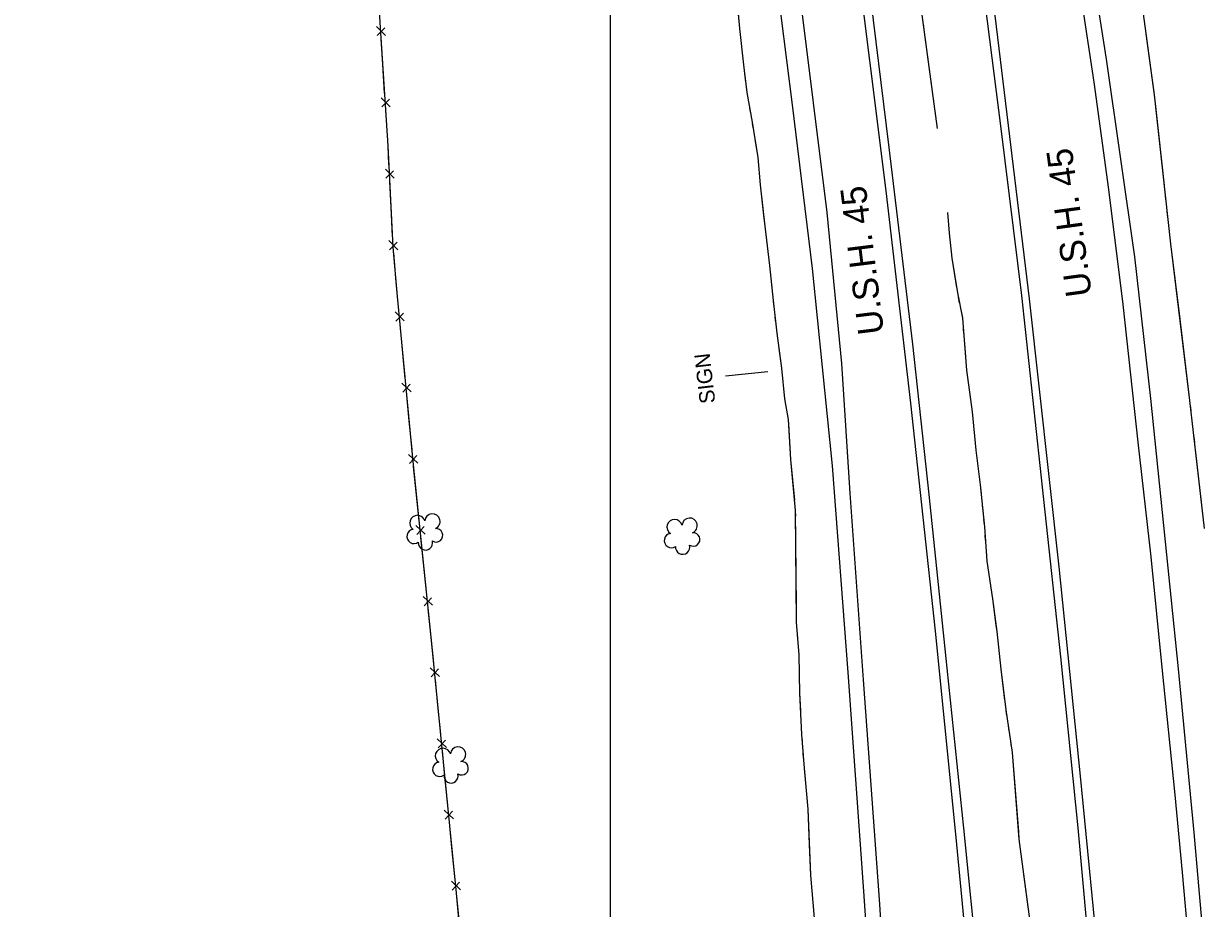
# Model space of a CAD drawing. Extents: x 353423 to 364002, y 127000 to 201942.
# Drawn here: x 359772.5 to 360230.9, y 160581 to 160923.7 of the extents above; entities that cross this region are included whole.
import ezdxf

# ---------------------------------------------------------------- set-up
doc = ezdxf.new("R2010")
doc.units = 0
for name, color, linetype in [('E_DTM_SlopeBottom', 7, 'Continuous'), ('E_DTM_SlopeTop', 7, 'Continuous'), ('E_FEN_Generic', 7, 'Continuous'), ('E_LAND_BrushLine', 7, 'Continuous'), ('E_LAND_TreeLine', 7, 'Continuous'), ('E_RW_IP', 7, 'Continuous'), ('E_STRUCT_WingWall', 7, 'Continuous')]:
    doc.layers.add(name, color=color, linetype=linetype)

msp = doc.modelspace()

# ---------------------------------------------------------------- linework, layer by layer
at = {"layer": 'E_DTM_SlopeBottom'}
for p, q in [((359912.68, 160919.16), (359909.23, 160922.64)), ((359909.46, 160919.12), (359912.42, 160922.1)), ((359914.48, 160891.52), (359911.02, 160895)), ((359911.25, 160891.48), (359914.22, 160894.46)), ((359916.09, 160863.85), (359912.69, 160867.38)), ((359912.87, 160863.85), (359915.88, 160866.79)), ((359917.49, 160836.18), (359914.09, 160839.71)), ((359914.26, 160836.19), (359917.27, 160839.12)), ((359920.01, 160808.68), (359916.46, 160812.05)), ((359916.79, 160808.54), (359919.67, 160811.61)), ((359922.63, 160781.1), (359919.08, 160784.48)), ((359919.41, 160780.97), (359922.28, 160784.03)), ((359925.25, 160753.53), (359921.69, 160756.9)), ((359922.03, 160753.39), (359924.9, 160756.46)), ((359928.08, 160725.99), (359924.5, 160729.34)), ((359924.86, 160725.83), (359927.71, 160728.92)), ((359930.9, 160698.43), (359927.32, 160701.78)), ((359927.68, 160698.27), (359930.54, 160701.36)), ((359933.66, 160670.87), (359930.1, 160674.23)), ((359930.44, 160670.72), (359933.31, 160673.8)), ((359936.37, 160643.3), (359932.81, 160646.67)), ((359933.15, 160643.15), (359936.02, 160646.23)), ((359939.08, 160615.74), (359935.52, 160619.1)), ((359935.86, 160615.59), (359938.73, 160618.67)), ((359941.82, 160588.18), (359938.25, 160591.54)), ((359938.6, 160588.03), (359941.46, 160591.1))]:
    msp.add_line(p, q, dxfattribs=at)
for points in [[(359945.26, 160536.06), (359937.62, 160612.95), (359930.43, 160686.07), (359923.46, 160754.08), (359917.39, 160818.01), (359915.71, 160837.17), (359913.73, 160876.36), (359910.62, 160924.15), (359908.35, 160969.1), (359905.83, 160996.93), (359900.18, 161103.49), (359898.38, 161134.18), (359895.53, 161172.6), (359890.69, 161199.33), (359881.71, 161253.65), (359873.21, 161296.1), (359850.17, 161414.58), (359835.53, 161494.79), (359821.42, 161568.92), (359805.37, 161660.77), (359790.95, 161737.5), (359778.41, 161805.21), (359772.5, 161837.94)], [(359911.67, 160908.02), (359911.03, 160917.9)], [(359912.4, 160896.79), (359911.67, 160908.02)], [(359913.47, 160880.38), (359912.83, 160890.26)], [(359914.09, 160869.14), (359913.73, 160876.36), (359913.47, 160880.38)], [(359914.92, 160852.72), (359914.42, 160862.61)], [(359915.49, 160841.48), (359914.92, 160852.72)], [(359916.77, 160825.09), (359915.9, 160834.95)], [(359917.78, 160813.88), (359917.39, 160818.01), (359916.77, 160825.09)], [(359919.34, 160797.51), (359918.4, 160807.36)], [(359920.4, 160786.31), (359919.34, 160797.51)], [(359921.95, 160769.94), (359921.02, 160779.79)], [(359923.02, 160758.73), (359921.95, 160769.94)], [(359924.66, 160742.37), (359923.65, 160752.22)], [(359925.81, 160731.17), (359924.66, 160742.37)], [(359927.48, 160714.82), (359926.48, 160724.67)], [(359928.63, 160703.62), (359927.48, 160714.82)], [(359930.31, 160687.26), (359929.3, 160697.11)], [(359931.42, 160676.06), (359930.43, 160686.07), (359930.31, 160687.26)], [(359933.03, 160659.7), (359932.06, 160669.55)], [(359934.13, 160648.5), (359933.03, 160659.7)], [(359935.73, 160632.13), (359934.77, 160641.99)], [(359936.84, 160620.93), (359935.73, 160632.13)], [(359938.45, 160604.57), (359937.62, 160612.95), (359937.48, 160614.42)], [(359939.57, 160593.37), (359938.45, 160604.57)], [(359941.19, 160577.01), (359940.21, 160586.86)]]:
    msp.add_lwpolyline(points, dxfattribs=at)
at = {"layer": 'E_DTM_SlopeTop'}
for points in [[(360029.33, 161839.01), (360044.77, 161764.64), (360049.31, 161742.22), (360074.79, 161609.64), (360086.42, 161548.32), (360096.18, 161494.1), (360105.28, 161442.2), (360113.24, 161394.39), (360123.05, 161336.4), (360133.54, 161271.64), (360143.67, 161212.65), (360154.23, 161150.42), (360163.55, 161093.55), (360174.03, 161028.69), (360182.79, 160969.35), (360192.05, 160909.93), (360203.01, 160833.39), (360209.19, 160778.53), (360219.97, 160673.83), (360226.01, 160610.35), (360231.9, 160542.43)], [(359921.54, 161835.14), (359936.96, 161760.72), (359954.25, 161673.61), (359969.9, 161592.05), (359982.43, 161524.24), (359995.55, 161450.22), (360007.42, 161380.65), (360019.84, 161306.18), (360032.87, 161222.53), (360047.56, 161124.62), (360061.25, 161026.99), (360073.09, 160936.71), (360083.76, 160850.61), (360089.47, 160792.04), (360092.71, 160741.92), (360097.8, 160669.49), (360104.03, 160584.4), (360109.24, 160505.67)], [(360177.52, 160059.06), (360171.37, 160173.98), (360166.95, 160243.94), (360162.41, 160310.71), (360157.28, 160384.13), (360153.27, 160435.86), (360148.01, 160494.18), (360142.45, 160556.77), (360136.84, 160612.04), (360130.4, 160674.1), (360123.44, 160741.37), (360117.17, 160799.53), (360107.97, 160875.77), (360099.75, 160942.02), (360089.74, 161019.55), (360077.93, 161100.93), (360067.67, 161171.74), (360058.82, 161230.77), (360050.29, 161285.04), (360035.85, 161375.99), (360022.5, 161452.85), (360009.11, 161528.09), (359995.13, 161602.62), (359985.78, 161654.8)], [(360174.06, 160058.97), (360168.86, 160158.3), (360164.51, 160230.71), (360159.87, 160297.11), (360155.35, 160365.44), (360148.6, 160448.31), (360141.69, 160527.4), (360133.95, 160608.47), (360125.94, 160688.46), (360116.3, 160776.77), (360106.76, 160858.97), (360094.3, 160959.04), (360081.39, 161054.27), (360069.95, 161135.4), (360059.08, 161208.46), (360047.08, 161285.49), (360035.65, 161356.36), (360023.95, 161422.79), (360011.27, 161495.99), (359996.68, 161577.52), (359986.73, 161630.1)], [(360047.76, 161558.92), (360056.5, 161509.95), (360067.66, 161446.97), (360078.25, 161384.81), (360090.28, 161311.79), (360103.05, 161230.49), (360116.06, 161144.15), (360127.41, 161066.04), (360138.87, 160980.57), (360151.16, 160883.15), (360159.2, 160818.5), (360167.72, 160739.36), (360174.3, 160678.46), (360181.1, 160612.19), (360187.94, 160536.37), (360193.59, 160472.49), (360199.54, 160401.73), (360204.33, 160342.22), (360207.42, 160297.26), (360212.37, 160220.52), (360216.18, 160162.76), (360219.68, 160102.57), (360221.99, 160045.56)], [(360054.01, 161541.5), (360068.82, 161458.64), (360084.66, 161366.27), (360101.29, 161263.7), (360112.74, 161188.84), (360124.74, 161105.79), (360136.98, 161017.75), (360148.39, 160931.18), (360162.17, 160817.09), (360173.74, 160713.34), (360181.94, 160632.18), (360189.83, 160551.6), (360199.08, 160444.04), (360204.47, 160378.41), (360210.74, 160294.22), (360217.38, 160194.03), (360222.56, 160105.89), (360225.15, 160045.87)], [(360226.15, 160544.2), (360221.64, 160594.9), (360218.75, 160624.96), (360213.79, 160674.27), (360209.48, 160717.16), (360204.46, 160761.66), (360198.58, 160815.01), (360193.11, 160859.54), (360187.41, 160901.12), (360180.72, 160945.67), (360173.29, 160995.83), (360165.06, 161049.82), (360157.85, 161095.21), (360150.49, 161139.19), (360142.1, 161189.49), (360133.07, 161241.48), (360124.5, 161289.53)], [(360127.86, 160061.42), (360128.27, 160126.68), (360126.75, 160171.45), (360123.82, 160220.86), (360119.66, 160280.64), (360115.43, 160339.42), (360111.18, 160401.98), (360107.39, 160453.55), (360103.44, 160510.97), (360098.03, 160589.49), (360092.06, 160672.38), (360085.99, 160752.42), (360078.19, 160828.95), (360070.46, 160892.31), (360061.69, 160961.7), (360053.07, 161024.82), (360042.54, 161101.15), (360031.55, 161176.81), (360022.47, 161238.49), (360015.93, 161277.67)]]:
    msp.add_lwpolyline(points, dxfattribs=at)
at = {"layer": 'E_FEN_Generic'}
for centre, radius, start, end in [((359925.09, 160730.31), 2.97, 15.0475, 236.2814), ((359930.92, 160730.88), 2.97, 292.6983, 175.6716), ((360024.78, 160728.71), 2.97, 15.0475, 236.2814), ((360030.61, 160729.28), 2.97, 292.6983, 175.6716), ((359923.83, 160725.09), 2.78, 98.0184, 305.7914), ((359932.31, 160725.53), 2.61, 237.4036, 95.3362), ((359928.22, 160722.58), 2.78, 174.6954, 15.7065), ((360023.52, 160723.49), 2.78, 98.0184, 305.7914), ((360032, 160723.93), 2.61, 237.4036, 95.3362), ((360027.91, 160720.98), 2.78, 174.6954, 15.7065), ((359935.01, 160640.07), 2.97, 15.0475, 236.2814), ((359940.84, 160640.63), 2.97, 292.6983, 175.6716), ((359933.75, 160634.85), 2.78, 98.0184, 305.7914), ((359942.23, 160635.29), 2.61, 237.4036, 95.3362), ((359938.14, 160632.34), 2.78, 174.6954, 15.7065)]:
    msp.add_arc(centre, radius, start, end, dxfattribs=at)
at = {"layer": 'E_LAND_BrushLine'}
msp.add_line((360060.93, 160788.88), (360044.53, 160787.19), dxfattribs=at)
at = {"layer": 'E_LAND_TreeLine'}
msp.add_line((360000, 159500), (360000, 162000), dxfattribs=at)
at = {"layer": 'E_STRUCT_WingWall'}
for points in [[(360126.62, 160883.14), (360119.72, 160934.97), (360113.11, 160985.58), (360106.9, 161031.66), (360100.32, 161081.49), (360092.11, 161142.39), (360085.83, 161182.42), (360080.8, 161213.76), (360074.21, 161259.12), (360066.5, 161316.37), (360055.33, 161382.37), (360046.24, 161434.83), (360037.31, 161483.7), (360028.27, 161534.78), (360021.18, 161582.83), (360012.69, 161621.2), (360005.23, 161657.6), (360003.07, 161670.35)], [(360230.17, 160728.19), (360224.52, 160777.76), (360217.12, 160838.41), (360210.73, 160896.15), (360203.66, 160948.63), (360196.63, 161001.81), (360185, 161086.56), (360178.8, 161121.29), (360167.41, 161182.54), (360157.65, 161233.97), (360147.2, 161286.03)], [(360048.53, 160937.23), (360049.94, 160921.92), (360051.47, 160907.8), (360052.8, 160897.06), (360054.8, 160885.63), (360057.06, 160871.89), (360057.96, 160861.3), (360059.71, 160845.34), (360061.52, 160830.08), (360062.94, 160816.49), (360064.42, 160803.91), (360066.27, 160790.26), (360067.32, 160778.37), (360068.75, 160770.34), (360069.66, 160754.88), (360071.57, 160735.2), (360071.92, 160691.9), (360072.87, 160679.22), (360073.17, 160664.35), (360073.97, 160648.39), (360074.97, 160635.3), (360075.85, 160625.27), (360076.39, 160619.45), (360077.45, 160593.86), (360078.82, 160577.28)], [(360049.15, 160930.49), (360049.94, 160921.92), (360051.47, 160907.8), (360052.3, 160901.09)], [(360121.49, 160921.66), (360121.23, 160923.63)], [(360211.36, 160890.45), (360210.73, 160896.15), (360207.54, 160919.81)], [(360122.28, 160915.73), (360122.02, 160917.71)], [(360126.62, 160883.14), (360122.81, 160911.78)], [(360052.8, 160897.05), (360053.15, 160895.04)], [(360053.86, 160891.02), (360054.21, 160889.01)], [(360214.62, 160861.03), (360211.36, 160890.45)], [(360054.9, 160884.99), (360055.23, 160882.98)], [(360055.9, 160878.96), (360057.06, 160871.89), (360057.96, 160861.3), (360059.25, 160849.58)], [(360215.29, 160854.94), (360215.07, 160856.97)], [(360163.7, 160567.16), (360158.37, 160607.83), (360155.7, 160641.39), (360153.24, 160657.91), (360151.37, 160673.7), (360149.75, 160688.3), (360148.09, 160700.97), (360145.9, 160715.55), (360144.96, 160728.8), (360143.34, 160745.15), (360141.68, 160758.47), (360140.22, 160773.36), (360138, 160789.48), (360136.48, 160809.62), (360134.49, 160819.42), (360132.34, 160832.85), (360131.27, 160842.58), (360130.68, 160850.55)], [(360134.15, 160821.58), (360132.34, 160832.85), (360131.27, 160842.58), (360130.68, 160850.55)], [(360215.97, 160848.85), (360215.74, 160850.88)], [(360059.25, 160849.58), (360059.71, 160845.34), (360061.52, 160830.08), (360062.55, 160820.19)], [(360216.64, 160842.76), (360216.42, 160844.79)], [(360220.67, 160809.31), (360217.12, 160838.41), (360217.09, 160838.7)], [(360062.98, 160816.14), (360063.22, 160814.11)], [(360135.26, 160815.64), (360134.86, 160817.62)], [(360063.69, 160810.06), (360063.93, 160808.03)], [(360136.46, 160809.73), (360136.06, 160811.7)], [(360224.26, 160779.92), (360220.67, 160809.31)], [(360136.93, 160803.7), (360136.78, 160805.71)], [(360064.41, 160803.98), (360064.42, 160803.91), (360064.68, 160801.96)], [(360065.23, 160797.92), (360066.27, 160790.26), (360067.32, 160778.37), (360068.75, 160770.34), (360068.86, 160768.59)], [(360140.48, 160770.68), (360140.22, 160773.36), (360138, 160789.48), (360137.23, 160799.69)], [(360224.97, 160773.83), (360224.74, 160775.86)], [(360068.86, 160768.59), (360069.66, 160754.88), (360071.19, 160739.11)], [(360143.68, 160741.66), (360143.34, 160745.15), (360141.68, 160758.47), (360140.48, 160770.68)], [(360225.66, 160767.75), (360225.43, 160769.78)], [(360226.36, 160761.66), (360226.12, 160763.69)], [(360230.17, 160728.19), (360226.82, 160757.61)], [(360144.28, 160735.65), (360144.08, 160737.65)], [(360071.57, 160735.05), (360071.58, 160733.01)], [(360144.88, 160729.64), (360144.68, 160731.64)], [(360071.62, 160728.93), (360071.63, 160726.89)], [(360071.67, 160722.81), (360071.68, 160720.77)], [(360145.33, 160723.61), (360145.19, 160725.62)], [(360149.44, 160690.66), (360148.09, 160700.97), (360145.9, 160715.55), (360145.61, 160719.6)], [(360071.72, 160716.69), (360071.92, 160691.9), (360072.28, 160687.13)], [(360152.8, 160661.65), (360151.37, 160673.7), (360149.75, 160688.3), (360149.44, 160690.66)], [(360072.28, 160687.13), (360072.87, 160679.22), (360073.17, 160664.35), (360073.51, 160657.58)], [(360073.71, 160653.51), (360073.81, 160651.47)], [(360153.58, 160655.67), (360153.28, 160657.66)], [(360154.46, 160649.69), (360154.17, 160651.68)], [(360074.04, 160647.4), (360074.2, 160645.36)], [(360155.35, 160643.71), (360155.05, 160645.71)], [(360074.51, 160641.3), (360074.67, 160639.26)], [(360158.15, 160610.61), (360155.83, 160639.72)], [(360074.98, 160635.2), (360075.85, 160625.27), (360076.39, 160619.45), (360076.96, 160605.7)], [(360161.8, 160581.64), (360158.37, 160607.83), (360158.15, 160610.61)], [(360076.96, 160605.7), (360077.45, 160593.86), (360078.82, 160577.28), (360078.89, 160576.19)]]:
    msp.add_lwpolyline(points, dxfattribs=at)

# ---------------------------------------------------------------- texts
at = {"layer": 'E_LAND_BrushLine'}
msp.add_text('SIGN', height=6, rotation=96.6238, dxfattribs=at).set_placement((360040.59, 160776.9))
at = {"layer": 'E_RW_IP'}
for rotation, p in [(97.8053, (360186.53, 160818.59)), (97.0952, (360105.97, 160803.85))]:
    msp.add_text('U.S.H. 45', height=10, rotation=rotation, dxfattribs=at).set_placement(p)

doc.saveas('drawing.dxf')
